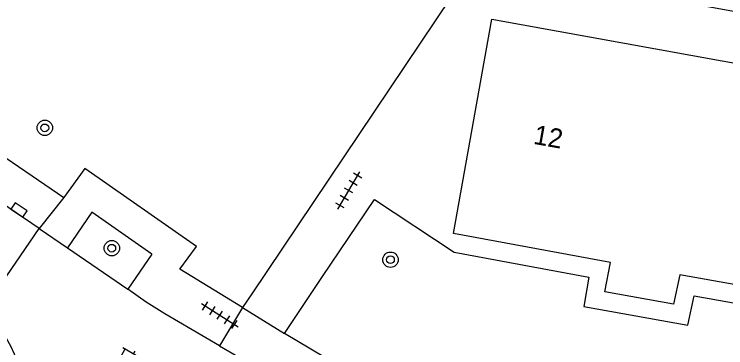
# Model space of a CAD drawing. Extents: x 132999 to 136000, y 398499 to 400501.
# Drawn here: x 133517.03 to 133553.96, y 399671.16 to 399688.45 of the extents above; entities that cross this region are included whole.
import ezdxf

# ---------------------------------------------------------------- set-up
doc = ezdxf.new("R2010")
doc.units = 0
for name, color, linetype in [('gg-anno-huisnummerreeks BGT', 7, 'Continuous'), ('gg-bbg-hoofdgebouw', 7, 'Continuous'), ('gg-knt-verharding', 7, 'Continuous'), ('gt-grn-weggrens', 7, 'Continuous'), ('gt-symb-boom', 7, 'Continuous'), ('gt-symb-klinker verharding', 7, 'Continuous'), ('gt-symb-kolk', 7, 'Continuous'), ('gt-symb-tegel verharding', 7, 'Continuous')]:
    doc.layers.add(name, color=color, linetype=linetype)

# ---------------------------------------------------------------- blocks, each defined once
blk = doc.blocks.new('gt0-KL1')
at = {"layer": 'gt-symb-klinker verharding'}
for p, q in [((-0.5, 0.3), (-0.5, 0.45)), ((0.5, 0.3), (0.5, 0.45)), ((-1.15, 0.3), (1.15, 0.3)), ((-1, -0.3), (-1, 0.3)), ((0, -0.3), (0, 0.3)), ((1, -0.3), (1, 0.3)), ((-1.15, -0.3), (1.15, -0.3)), ((-0.5, -0.45), (-0.5, -0.3)), ((0.5, -0.45), (0.5, -0.3))]:
    blk.add_line(p, q, dxfattribs=at)
blk = doc.blocks.new('gt0-TEG1')
at = {"layer": 'gt-symb-tegel verharding'}
for p, q in [((-1.125, 0), (1.125, 0)), ((-0.9, -0.25), (-0.9, 0.25)), ((-0.45, -0.25), (-0.45, 0.25)), ((0, -0.25), (0, 0.25)), ((0.45, -0.25), (0.45, 0.25)), ((0.9, -0.25), (0.9, 0.25))]:
    blk.add_line(p, q, dxfattribs=at)
blk = doc.blocks.new('gt0-BOOM')
at = {"layer": 'gt-symb-boom'}
for radius in [0.4, 0.2]:
    blk.add_circle((0, 0), radius, dxfattribs=at)
blk = doc.blocks.new('gt0-KOLK')
at = {"layer": 'gt-symb-kolk'}
blk.add_lwpolyline([(0, 0), (0.375, 0), (0.375, 0.4), (-0.375, 0.4), (-0.375, 0), (0, 0)], dxfattribs=at)

msp = doc.modelspace()

# ---------------------------------------------------------------- linework, layer by layer
at = {"layer": 'gg-bbg-hoofdgebouw'}
msp.add_lwpolyline([(133560.66, 399684.79), (133558.67, 399673.68), (133551.58, 399674.95), (133551.25, 399673.42), (133547.69, 399674.06), (133547.98, 399675.58), (133539.83, 399677.08), (133541.82, 399688.19), (133560.66, 399684.79)], dxfattribs=at)
at = {"layer": 'gg-knt-verharding'}
for p, q in [((133540.854, 399691.07), (133529.355, 399673.951)), ((133515.357, 399673.019), (133518.319, 399677.339)), ((133518.319, 399677.339), (133519.789, 399676.338)), ((133519.789, 399676.338), (133522.928, 399674.199)), ((133524.164, 399676.015), (133522.928, 399674.199)), ((133531.049, 399671.901), (133533.027, 399674.858)), ((133529.355, 399673.951), (133528.869, 399673.247)), ((133549.59, 399660.99), (133531.049, 399671.901)), ((133527.69, 399671.264), (133531.759, 399668.903))]:
    msp.add_line(p, q, dxfattribs=at)
for points in [[(133481.163, 399709.793), (133483.611, 399703.544), (133519.596, 399678.952)], [(133518.319, 399677.339), (133510.763, 399682.474), (133499.612, 399690.116), (133487.625, 399698.287), (133481.876, 399702.226)], [(133533.027, 399674.858), (133535.735, 399678.849), (133539.863, 399676.11), (133546.854, 399674.819), (133546.593, 399673.308), (133551.995, 399672.324), (133552.324, 399673.845), (133559.418, 399672.596), (133561.721, 399685.592), (133557.821, 399686.291), (133558.092, 399687.916), (133540.854, 399691.07)], [(133528.869, 399673.247), (133525.624, 399675.23), (133526.486, 399676.407), (133520.7, 399680.452), (133519.596, 399678.952)], [(133524.164, 399676.015), (133521.051, 399678.192), (133519.789, 399676.338)], [(133527.69, 399671.264), (133524.853, 399672.911), (133523.877, 399673.532), (133522.928, 399674.199)]]:
    msp.add_lwpolyline(points, dxfattribs=at)
msp.add_arc((133512.222, 399668.874), 5.197, 331.5023, 52.8951, dxfattribs=at)
at = {"layer": 'gt-grn-weggrens'}
for p, q in [((133519.596, 399678.952), (133518.319, 399677.339)), ((133528.869, 399673.247), (133527.69, 399671.264)), ((133528.869, 399673.247), (133531.049, 399671.901))]:
    msp.add_line(p, q, dxfattribs=at)

# ---------------------------------------------------------------- block references
at = {"layer": 'gt-symb-boom'}
for p in [(133518.615, 399682.561), (133522.092, 399676.322), (133536.557, 399675.725)]:
    msp.add_blockref('gt0-BOOM', p, dxfattribs=at)
at = {"layer": 'gt-symb-klinker verharding', "rotation": -29.74488129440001}
msp.add_blockref('gt0-KL1', (133523.507, 399670.341), dxfattribs=at)
at = {"layer": 'gt-symb-kolk', "rotation": -34.532124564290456}
msp.add_blockref('gt0-KOLK', (133517.159, 399678.137), dxfattribs=at)
at = {"layer": 'gt-symb-tegel verharding'}
for p, rotation in [((133534.392, 399679.312), 59.45890152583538), ((133527.697, 399672.846), -32.29094835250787)]:
    msp.add_blockref('gt0-TEG1', p, dxfattribs=dict(at, rotation=rotation))

# ---------------------------------------------------------------- texts
at = {"layer": 'gg-anno-huisnummerreeks BGT'}
msp.add_text('12', height=1, rotation=349.9, dxfattribs=at).set_placement((133543.939, 399681.739))

doc.saveas('drawing.dxf')
